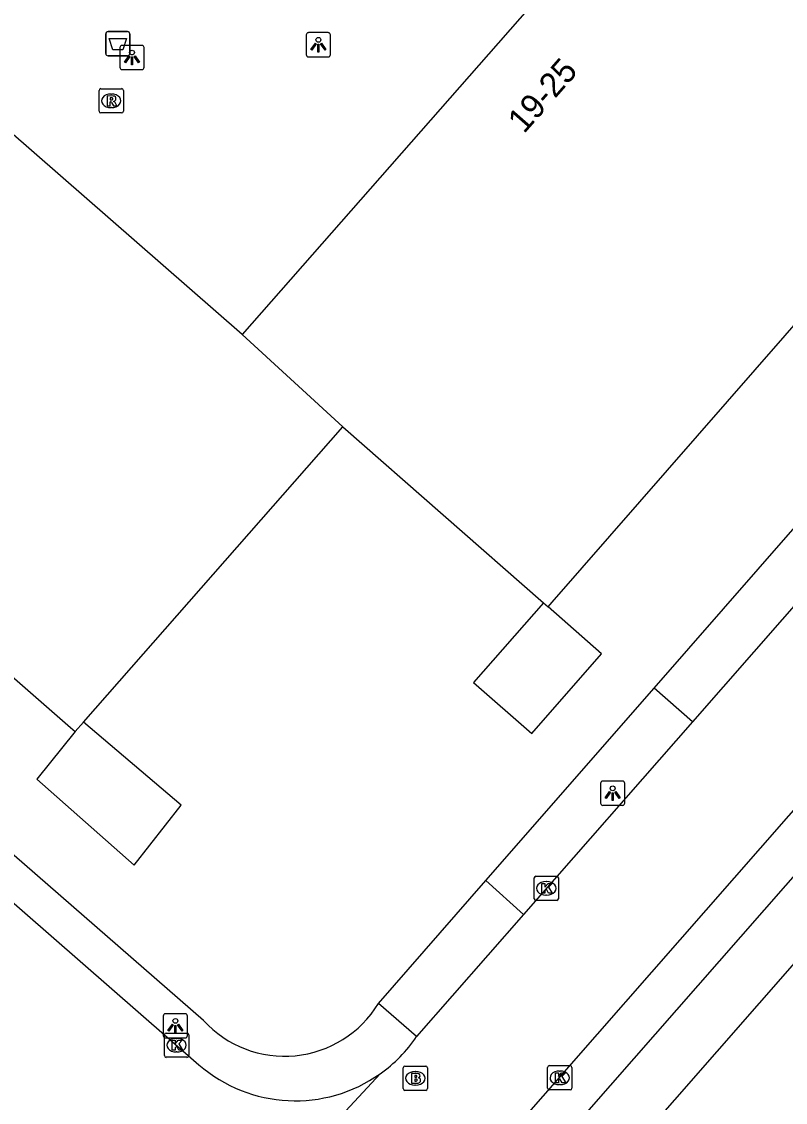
# Model space of a CAD drawing. Extents: x 158474 to 159560, y 388525 to 389605.
# Drawn here: x 158724.79 to 158756.2, y 388778.31 to 388822.77 of the extents above; entities that cross this region are included whole.
import ezdxf

# ---------------------------------------------------------------- set-up
doc = ezdxf.new("R2010")
doc.units = 0
for name, color, linetype in [('IMGEO_Afvalbak', 7, 'Continuous'), ('IMGEO_Brandkraan', 7, 'Continuous'), ('IMGEO_Kolk', 7, 'Continuous'), ('IMGEO_Lichtpunt', 7, 'Continuous'), ('IMGEO_Pand', 7, 'Continuous'), ('IMGEO_Pand_nummerreeks', 7, 'Continuous'), ('IMGEO_Rijbaan_lokaal_open', 7, 'Continuous'), ('IMGEO_Rioolput', 7, 'Continuous'), ('IMGEO_Voetpad_open', 7, 'Continuous')]:
    doc.layers.add(name, color=color, linetype=linetype)

msp = doc.modelspace()

# ---------------------------------------------------------------- linework, layer by layer
at = {"layer": 'IMGEO_Afvalbak'}
for p, q in [((158728.347, 388822.361), (158729.137, 388822.361)), ((158729.137, 388822.361), (158728.347, 388822.361)), ((158728.247, 388821.461), (158728.247, 388822.261)), ((158728.247, 388822.261), (158728.247, 388821.461)), ((158729.237, 388822.261), (158729.237, 388821.461)), ((158729.237, 388821.461), (158729.237, 388822.261)), ((158729.137, 388821.361), (158728.347, 388821.361)), ((158728.347, 388821.361), (158729.137, 388821.361))]:
    msp.add_line(p, q, dxfattribs=at)
msp.add_lwpolyline([(158728.39, 388822.075), (158729.094, 388822.075), (158728.945, 388821.605), (158728.539, 388821.605), (158728.39, 388822.075)], dxfattribs=at)
for centre, start, end in [((158728.347, 388822.261), 90, 180), ((158728.347, 388822.261), 90, 180), ((158729.137, 388822.261), 0, 90), ((158729.137, 388822.261), 360, 90), ((158728.347, 388821.461), 180, 270), ((158728.347, 388821.461), 180, 270), ((158729.137, 388821.461), 270, 0), ((158729.137, 388821.461), 270, 0)]:
    msp.add_arc(centre, 0.1, start, end, dxfattribs=at)
at = {"layer": 'IMGEO_Brandkraan'}
for p, q in [((158740.478, 388778.875), (158740.478, 388779.727)), ((158740.553, 388779.801), (158741.405, 388779.801)), ((158741.479, 388779.727), (158741.479, 388778.875)), ((158740.966, 388779.581), (158740.991, 388779.581)), ((158741.405, 388778.801), (158740.553, 388778.801)), ((158740.989, 388779.021), (158740.964, 388779.021))]:
    msp.add_line(p, q, dxfattribs=at)
for points in [[(158740.478, 388778.875), (158740.478, 388779.727)], [(158740.553, 388779.801), (158741.405, 388779.801)], [(158741.479, 388779.727), (158741.479, 388778.875)], [(158740.826, 388779.501), (158740.826, 388779.101), (158741.039, 388779.101)], [(158741.057, 388779.501), (158740.826, 388779.501)], [(158741.005, 388779.42), (158740.951, 388779.42), (158740.951, 388779.344)], [(158740.951, 388779.344), (158741.004, 388779.344)], [(158741.013, 388779.268), (158740.951, 388779.268), (158740.951, 388779.187)], [(158741.405, 388778.801), (158740.553, 388778.801)], [(158740.951, 388779.187), (158741.013, 388779.187)]]:
    msp.add_lwpolyline(points, dxfattribs=at)
for centre, radius, start, end in [((158740.555, 388779.725), 0.0765, 91.552, 178.448), ((158740.555, 388779.725), 0.0765, 91.552, 178.448), ((158741.403, 388779.725), 0.0765, 1.552, 88.448), ((158741.403, 388779.725), 0.0765, 1.552, 88.448), ((158741.006, 388779.382), 0.0379, 267.8285, 90.9355), ((158741.014, 388779.227), 0.0404, 269.8759, 90.5077), ((158741.061, 388779.356), 0.145, 59.4692, 91.5367), ((158741.086, 388779.403), 0.0922, 285.5137, 58.1501), ((158741.091, 388779.211), 0.105, 301.3115, 78.989), ((158740.555, 388778.877), 0.0765, 181.552, 268.448), ((158740.555, 388778.877), 0.0765, 181.552, 268.448), ((158741.045, 388779.352), 0.251, 268.6676, 293.5347), ((158741.403, 388778.877), 0.0765, 271.552, 358.448), ((158741.403, 388778.877), 0.0765, 271.552, 358.448)]:
    msp.add_arc(centre, radius, start, end, dxfattribs=at)
for centre, major_axis, ratio, start_param, end_param in [((158740.965, 388779.301), (-0.387, 0.002), 0.722429, 4.712389, 7.853982), ((158740.99, 388779.301), (-0.39, 0.002), 0.717154, 1.570796, 4.712389)]:
    msp.add_ellipse(centre, major_axis=major_axis, ratio=ratio, start_param=start_param, end_param=end_param, dxfattribs=at)
at = {"layer": 'IMGEO_Kolk'}
for p, q in [((158745.864, 388786.688), (158745.864, 388787.54)), ((158745.939, 388787.614), (158746.791, 388787.614)), ((158746.352, 388787.394), (158746.377, 388787.394)), ((158746.865, 388787.54), (158746.865, 388786.688)), ((158746.375, 388786.834), (158746.35, 388786.834)), ((158746.791, 388786.614), (158745.939, 388786.614)), ((158730.657, 388780.236), (158730.657, 388781.088)), ((158730.732, 388781.162), (158731.584, 388781.162)), ((158731.658, 388781.088), (158731.658, 388780.236)), ((158731.145, 388780.942), (158731.17, 388780.942)), ((158731.584, 388780.162), (158730.732, 388780.162)), ((158731.168, 388780.382), (158731.143, 388780.382)), ((158746.417, 388778.893), (158746.417, 388779.745)), ((158746.492, 388779.819), (158747.344, 388779.819)), ((158747.418, 388779.745), (158747.418, 388778.893)), ((158746.905, 388779.599), (158746.93, 388779.599)), ((158747.344, 388778.819), (158746.492, 388778.819)), ((158746.928, 388779.039), (158746.903, 388779.039))]:
    msp.add_line(p, q, dxfattribs=at)
for points in [[(158745.864, 388786.688), (158745.864, 388787.54)], [(158745.939, 388787.614), (158746.791, 388787.614)], [(158746.185, 388787.314), (158746.308, 388787.314), (158746.308, 388787.163), (158746.438, 388787.314), (158746.602, 388787.314), (158746.456, 388787.163), (158746.609, 388786.914), (158746.457, 388786.914), (158746.372, 388787.078), (158746.308, 388787.011), (158746.308, 388786.914), (158746.185, 388786.914), (158746.185, 388787.314)], [(158746.865, 388787.54), (158746.865, 388786.688)], [(158746.791, 388786.614), (158745.939, 388786.614)], [(158730.657, 388780.236), (158730.657, 388781.088)], [(158730.732, 388781.162), (158731.584, 388781.162)], [(158731.658, 388781.088), (158731.658, 388780.236)], [(158730.978, 388780.862), (158731.101, 388780.862), (158731.101, 388780.711), (158731.231, 388780.862), (158731.395, 388780.862), (158731.249, 388780.711), (158731.402, 388780.462), (158731.25, 388780.462), (158731.165, 388780.626), (158731.101, 388780.559), (158731.101, 388780.462), (158730.978, 388780.462), (158730.978, 388780.862)], [(158731.584, 388780.162), (158730.732, 388780.162)], [(158746.417, 388778.893), (158746.417, 388779.745)], [(158746.492, 388779.819), (158747.344, 388779.819)], [(158747.418, 388779.745), (158747.418, 388778.893)], [(158746.738, 388779.519), (158746.861, 388779.519), (158746.861, 388779.368), (158746.991, 388779.519), (158747.155, 388779.519), (158747.009, 388779.368), (158747.162, 388779.119), (158747.01, 388779.119), (158746.925, 388779.283), (158746.861, 388779.216), (158746.861, 388779.119), (158746.738, 388779.119), (158746.738, 388779.519)], [(158747.344, 388778.819), (158746.492, 388778.819)]]:
    msp.add_lwpolyline(points, dxfattribs=at)
for centre, start, end in [((158745.941, 388787.538), 91.552, 178.448), ((158745.941, 388787.538), 91.552, 178.448), ((158746.789, 388787.538), 1.552, 88.448), ((158746.789, 388787.538), 1.552, 88.448), ((158745.941, 388786.69), 181.552, 268.448), ((158745.941, 388786.69), 181.552, 268.448), ((158746.789, 388786.69), 271.552, 358.448), ((158746.789, 388786.69), 271.552, 358.448), ((158730.734, 388781.086), 91.552, 178.448), ((158730.734, 388781.086), 91.552, 178.448), ((158731.582, 388781.086), 1.552, 88.448), ((158731.582, 388781.086), 1.552, 88.448), ((158730.734, 388780.238), 181.552, 268.448), ((158730.734, 388780.238), 181.552, 268.448), ((158731.582, 388780.238), 271.552, 358.448), ((158731.582, 388780.238), 271.552, 358.448), ((158746.494, 388779.743), 91.552, 178.448), ((158746.494, 388779.743), 91.552, 178.448), ((158747.342, 388779.743), 1.552, 88.448), ((158747.342, 388779.743), 1.552, 88.448), ((158746.494, 388778.895), 181.552, 268.448), ((158746.494, 388778.895), 181.552, 268.448), ((158747.342, 388778.895), 271.552, 358.448), ((158747.342, 388778.895), 271.552, 358.448)]:
    msp.add_arc(centre, 0.0765, start, end, dxfattribs=at)
for centre, major_axis, ratio, start_param, end_param in [((158746.351, 388787.114), (-0.387, 0.002), 0.722429, 4.712389, 7.853982), ((158746.376, 388787.114), (-0.39, 0.002), 0.717154, 1.570796, 4.712389), ((158731.144, 388780.662), (-0.387, 0.002), 0.722429, 4.712389, 7.853982), ((158731.169, 388780.662), (-0.39, 0.002), 0.717154, 1.570796, 4.712389), ((158746.904, 388779.319), (-0.387, 0.002), 0.722429, 4.712389, 7.853982), ((158746.929, 388779.319), (-0.39, 0.002), 0.717154, 1.570796, 4.712389)]:
    msp.add_ellipse(centre, major_axis=major_axis, ratio=ratio, start_param=start_param, end_param=end_param, dxfattribs=at)
at = {"layer": 'IMGEO_Lichtpunt'}
for p, q in [((158736.493, 388822.219), (158736.493, 388821.412)), ((158736.493, 388822.219), (158736.493, 388821.412)), ((158737.395, 388822.314), (158736.587, 388822.314)), ((158737.395, 388822.314), (158736.587, 388822.314)), ((158737.489, 388821.412), (158737.489, 388822.219)), ((158737.489, 388821.412), (158737.489, 388822.219)), ((158728.828, 388821.697), (158728.828, 388820.89)), ((158728.828, 388821.697), (158728.828, 388820.89)), ((158729.73, 388821.792), (158728.922, 388821.792)), ((158729.73, 388821.792), (158728.922, 388821.792)), ((158729.824, 388820.89), (158729.824, 388821.697)), ((158729.824, 388820.89), (158729.824, 388821.697)), ((158736.587, 388821.318), (158737.395, 388821.318)), ((158736.587, 388821.318), (158737.395, 388821.318)), ((158728.922, 388820.796), (158729.73, 388820.796)), ((158728.922, 388820.796), (158729.73, 388820.796)), ((158748.595, 388791.43), (158748.595, 388790.623)), ((158748.595, 388791.43), (158748.595, 388790.623)), ((158749.497, 388791.525), (158748.689, 388791.525)), ((158749.497, 388791.525), (158748.689, 388791.525)), ((158749.591, 388790.623), (158749.591, 388791.43)), ((158749.591, 388790.623), (158749.591, 388791.43)), ((158748.689, 388790.529), (158749.497, 388790.529)), ((158748.689, 388790.529), (158749.497, 388790.529)), ((158731.514, 388781.957), (158730.706, 388781.957)), ((158731.514, 388781.957), (158730.706, 388781.957)), ((158730.612, 388781.862), (158730.612, 388781.055)), ((158730.612, 388781.862), (158730.612, 388781.055)), ((158731.608, 388781.055), (158731.608, 388781.862)), ((158731.608, 388781.055), (158731.608, 388781.862)), ((158730.706, 388780.961), (158731.514, 388780.961)), ((158730.706, 388780.961), (158731.514, 388780.961))]:
    msp.add_line(p, q, dxfattribs=at)
for points in [[(158736.867, 388821.883), (158736.906, 388821.855), (158736.718, 388821.593), (158736.68, 388821.62), (158736.867, 388821.883)], [(158736.969, 388821.835), (158737.016, 388821.835), (158737.016, 388821.513), (158736.969, 388821.513), (158736.969, 388821.835)], [(158737.079, 388821.855), (158737.117, 388821.882), (158737.304, 388821.62), (158737.265, 388821.592), (158737.079, 388821.855)], [(158729.202, 388821.361), (158729.241, 388821.333), (158729.053, 388821.071), (158729.015, 388821.098), (158729.202, 388821.361)], [(158729.304, 388821.313), (158729.351, 388821.313), (158729.351, 388820.991), (158729.304, 388820.991), (158729.304, 388821.313)], [(158729.414, 388821.333), (158729.452, 388821.36), (158729.639, 388821.098), (158729.6, 388821.07), (158729.414, 388821.333)], [(158748.969, 388791.094), (158749.008, 388791.066), (158748.82, 388790.804), (158748.782, 388790.831), (158748.969, 388791.094)], [(158749.071, 388791.046), (158749.118, 388791.046), (158749.118, 388790.724), (158749.071, 388790.724), (158749.071, 388791.046)], [(158749.181, 388791.066), (158749.219, 388791.093), (158749.406, 388790.831), (158749.367, 388790.803), (158749.181, 388791.066)], [(158730.986, 388781.526), (158731.025, 388781.498), (158730.837, 388781.236), (158730.799, 388781.263), (158730.986, 388781.526)], [(158731.088, 388781.478), (158731.135, 388781.478), (158731.135, 388781.156), (158731.088, 388781.156), (158731.088, 388781.478)], [(158731.198, 388781.498), (158731.236, 388781.525), (158731.423, 388781.263), (158731.384, 388781.235), (158731.198, 388781.498)]]:
    msp.add_lwpolyline(points, dxfattribs=at)
for centre in [(158736.992, 388822.017), (158729.327, 388821.495), (158749.094, 388791.228), (158731.111, 388781.66)]:
    msp.add_circle(centre, 0.0994, dxfattribs=at)
for centre, start, end in [((158736.587, 388822.219), 90, 180), ((158736.587, 388822.219), 90, 180), ((158737.395, 388822.219), 0, 90), ((158737.395, 388822.219), 0, 90), ((158728.922, 388821.697), 90, 180), ((158728.922, 388821.697), 90, 180), ((158729.73, 388821.697), 0, 90), ((158729.73, 388821.697), 0, 90), ((158736.587, 388821.412), 180, 270), ((158736.587, 388821.412), 180, 270), ((158737.395, 388821.412), 270, 0), ((158737.395, 388821.412), 270, 360), ((158728.922, 388820.89), 180, 270), ((158728.922, 388820.89), 180, 270), ((158729.73, 388820.89), 270, 0), ((158729.73, 388820.89), 270, 360), ((158748.689, 388791.43), 90, 180), ((158748.689, 388791.43), 90, 180), ((158749.497, 388791.43), 0, 90), ((158749.497, 388791.43), 0, 90), ((158748.689, 388790.623), 180, 270), ((158748.689, 388790.623), 180, 270), ((158749.497, 388790.623), 270, 0), ((158749.497, 388790.623), 270, 360), ((158730.706, 388781.862), 90, 180), ((158730.706, 388781.862), 90, 180), ((158731.514, 388781.862), 0, 90), ((158731.514, 388781.862), 0, 90), ((158730.706, 388781.055), 180, 270), ((158730.706, 388781.055), 180, 270), ((158731.514, 388781.055), 270, 0), ((158731.514, 388781.055), 270, 360)]:
    msp.add_arc(centre, 0.0946, start, end, dxfattribs=at)
at = {"layer": 'IMGEO_Pand'}
for points in [[(158755.525, 388834.58), (158755.409, 388834.448), (158733.85, 388809.893)], [(158733.85, 388809.893), (158709.148, 388831.481), (158698.095, 388818.851), (158726.792, 388793.735), (158726.994, 388793.559)], [(158746.441, 388798.69), (158746.61, 388798.883), (158768.141, 388823.539)], [(158733.85, 388809.893), (158737.995, 388806.093)], [(158727.335, 388793.947), (158737.995, 388806.093)], [(158737.995, 388806.093), (158746.243, 388798.864)], [(158746.243, 388798.864), (158743.368, 388795.584), (158745.763, 388793.485), (158748.638, 388796.764), (158746.441, 388798.69)], [(158746.243, 388798.864), (158746.441, 388798.69)], [(158726.994, 388793.559), (158725.407, 388791.603), (158729.417, 388788.062), (158731.344, 388790.539), (158727.335, 388793.947)], [(158727.335, 388793.947), (158726.994, 388793.559)], [(158727.187, 388750.436), (158733.866, 388758.112), (158737.722, 388762.513), (158756.867, 388784.38)]]:
    msp.add_lwpolyline(points, dxfattribs=at)
at = {"layer": 'IMGEO_Rijbaan_lokaal_open'}
for points in [[(158773.429, 388818.007), (158752.374, 388793.967)], [(158719.735, 388748.381), (158721.191, 388750), (158721.552, 388750.402), (158777.609, 388814.378)], [(158752.374, 388793.967), (158745.43, 388786.038)], [(158722.415, 388788.289), (158732.078, 388779.858)], [(158745.43, 388786.038), (158741.03, 388781.014)], [(158739.534, 388779.487), (158731.932, 388771.294), (158731.844, 388771.223)]]:
    msp.add_lwpolyline(points, dxfattribs=at)
for centre, radius, start, end in [((158736.026, 388784.42), 6.053, 305.4174, 325.7577), ((158736.042, 388784.406), 6.033, 228.9304, 305.3724)]:
    msp.add_arc(centre, radius, start, end, dxfattribs=at)
at = {"layer": 'IMGEO_Rioolput'}
for p, q in [((158727.969, 388819.084), (158727.969, 388819.936)), ((158728.044, 388820.01), (158728.896, 388820.01)), ((158728.457, 388819.79), (158728.482, 388819.79)), ((158728.97, 388819.936), (158728.97, 388819.084)), ((158728.48, 388819.23), (158728.455, 388819.23)), ((158728.896, 388819.01), (158728.044, 388819.01))]:
    msp.add_line(p, q, dxfattribs=at)
for points in [[(158727.969, 388819.084), (158727.969, 388819.936)], [(158728.044, 388820.01), (158728.896, 388820.01)], [(158728.558, 388819.708), (158728.306, 388819.71), (158728.306, 388819.31)], [(158728.97, 388819.936), (158728.97, 388819.084)], [(158728.306, 388819.31), (158728.43, 388819.31), (158728.43, 388819.472), (158728.441, 388819.472)], [(158728.484, 388819.629), (158728.43, 388819.629), (158728.43, 388819.548)], [(158728.43, 388819.548), (158728.482, 388819.548)], [(158728.488, 388819.443), (158728.559, 388819.31), (158728.699, 388819.31), (158728.634, 388819.436)], [(158728.896, 388819.01), (158728.044, 388819.01)]]:
    msp.add_lwpolyline(points, dxfattribs=at)
for centre, radius, start, end in [((158728.046, 388819.934), 0.0765, 91.552, 178.448), ((158728.046, 388819.934), 0.0765, 91.552, 178.448), ((158728.557, 388819.598), 0.109, 350.3612, 89.416), ((158728.894, 388819.934), 0.0765, 1.552, 88.448), ((158728.894, 388819.934), 0.0765, 1.552, 88.448), ((158728.44, 388819.419), 0.0533, 26.0293, 88.6989), ((158728.466, 388819.737), 0.19, 274.7715, 282.9687), ((158728.49, 388819.533), 0.0964, 77.0061, 93.1865), ((158728.504, 388819.59), 0.0378, 276.6634, 79.6772), ((158728.555, 388819.598), 0.112, 277.5842, 350.9817), ((158728.539, 388819.383), 0.108, 29.5134, 73.7905), ((158728.046, 388819.086), 0.0765, 181.552, 268.448), ((158728.046, 388819.086), 0.0765, 181.552, 268.448), ((158728.894, 388819.086), 0.0765, 271.552, 358.448), ((158728.894, 388819.086), 0.0765, 271.552, 358.448)]:
    msp.add_arc(centre, radius, start, end, dxfattribs=at)
for centre, major_axis, ratio, start_param, end_param in [((158728.456, 388819.51), (-0.387, 0.002), 0.722429, 4.712389, 7.853982), ((158728.481, 388819.51), (-0.39, 0.002), 0.717154, 1.570796, 4.712389)]:
    msp.add_ellipse(centre, major_axis=major_axis, ratio=ratio, start_param=start_param, end_param=end_param, dxfattribs=at)
at = {"layer": 'IMGEO_Voetpad_open'}
for points in [[(158750.795, 388795.344), (158772.286, 388819.929)], [(158779.391, 388813.69), (158724.917, 388751.537), (158723.574, 388750), (158723.072, 388749.425)], [(158743.881, 388787.434), (158750.795, 388795.344)], [(158752.374, 388793.967), (158750.795, 388795.344)], [(158732.269, 388781.671), (158723.402, 388789.393)], [(158739.458, 388782.374), (158743.881, 388787.434)], [(158743.881, 388787.434), (158745.43, 388786.038)], [(158741.03, 388781.014), (158739.458, 388782.374)]]:
    msp.add_lwpolyline(points, dxfattribs=at)
msp.add_arc((158735.599, 388784.73), 4.522, 222.5757, 328.5945, dxfattribs=at)

# ---------------------------------------------------------------- texts
at = {"layer": 'IMGEO_Pand_nummerreeks'}
msp.add_text('19-25', height=1, rotation=48.7186, dxfattribs=at).set_placement((158745.446, 388818.129))

doc.saveas('drawing.dxf')
